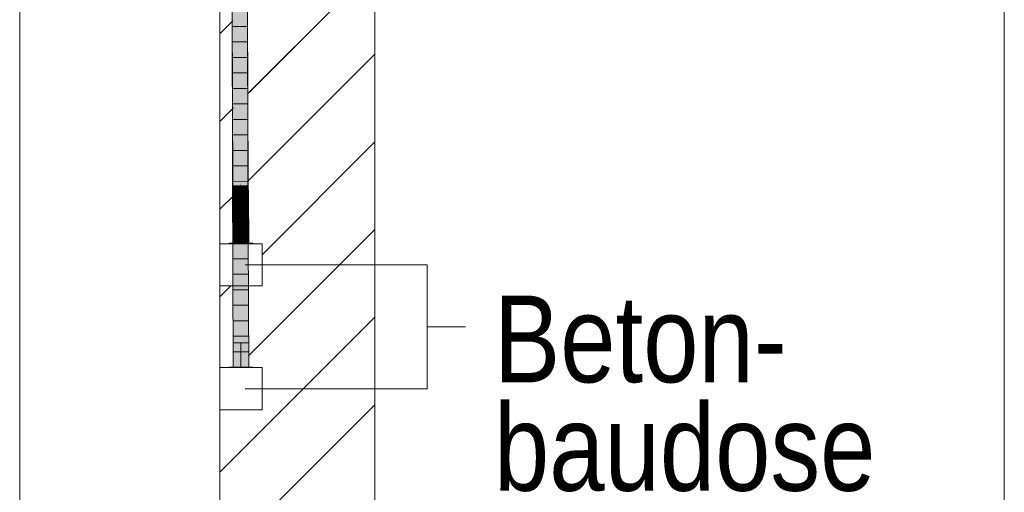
# Model space of a CAD drawing. Extents: x -620 to 300, y 62 to 1162.
# Tile 286 of 307: x 172 to 188, y 1010 to 1018. Entities that reach past the tile are written whole.
import ezdxf
from ezdxf.lldxf.tags import DXFTag

# ---------------------------------------------------------------- set-up
doc = ezdxf.new("R2010")
doc.units = 0
doc.layers.get('0').update_dxf_attribs({"lineweight": 13})
for name, color, linetype, lineweight, true_color in [('E_Betonbaudose', 1, 'Continuous', 13, 0xff0000), ('E_Detail_Beschriftung', 7, 'Continuous', 13, 0x009900), ('E_Detail_Wandschraffur', 7, 'Continuous', 5, 0xc0c0c0), ('E_Leerrohr 25-A06G955E8I', 7, 'Continuous', 9, 0xff8000), ('E_Leerrohr 25-Shading', 7, 'Continuous', 9, 0xff8000)]:
    doc.layers.add(name, color=color, linetype=linetype, lineweight=lineweight, true_color=true_color)
doc.layers.add('E_Detail_Linie_Text_Bem', color=7, linetype='Continuous', lineweight=13)
doc.styles.get("Standard").update_dxf_attribs({"font": 'ARIALN.TTF'})
tags = doc.linetypes.add('fein_strichliert', pattern=[4, 1, -2, 1]).pattern_tags.tags
tags[8:9] = [DXFTag(74, 4), DXFTag(75, 0), DXFTag(340, '0'), DXFTag(46, 0.0), DXFTag(50, 0.0), DXFTag(44, 0.0), DXFTag(45, 0.0)]
tags[6:7] = [DXFTag(74, 4), DXFTag(75, 0), DXFTag(340, '0'), DXFTag(46, 0.0), DXFTag(50, 0.0), DXFTag(44, 0.0), DXFTag(45, 0.0)]
tags[4:5] = [DXFTag(74, 4), DXFTag(75, 0), DXFTag(340, '0'), DXFTag(46, 0.0), DXFTag(50, 0.0), DXFTag(44, 0.0), DXFTag(45, 0.0)]
tags = doc.linetypes.add('fein_strichliert-A06G955H8I', pattern=[4, 1, -2, 1]).pattern_tags.tags
tags[8:9] = [DXFTag(74, 4), DXFTag(75, 0), DXFTag(340, '0'), DXFTag(46, 0.0), DXFTag(50, 0.0), DXFTag(44, 0.0), DXFTag(45, 0.0)]
tags[6:7] = [DXFTag(74, 4), DXFTag(75, 0), DXFTag(340, '0'), DXFTag(46, 0.0), DXFTag(50, 0.0), DXFTag(44, 0.0), DXFTag(45, 0.0)]
tags[4:5] = [DXFTag(74, 4), DXFTag(75, 0), DXFTag(340, '0'), DXFTag(46, 0.0), DXFTag(50, 0.0), DXFTag(44, 0.0), DXFTag(45, 0.0)]
tags = doc.linetypes.add('STRICHPUNKT2-A06G955F8I', pattern=[12.7, 6.35, -3.175, 0, -3.175]).pattern_tags.tags
tags[10:11] = [DXFTag(74, 4), DXFTag(75, 0), DXFTag(340, '0'), DXFTag(46, 0.0), DXFTag(50, 0.0), DXFTag(44, 0.0), DXFTag(45, 0.0)]
tags[8:9] = [DXFTag(74, 4), DXFTag(75, 0), DXFTag(340, '0'), DXFTag(46, 0.0), DXFTag(50, 0.0), DXFTag(44, 0.0), DXFTag(45, 0.0)]
tags[6:7] = [DXFTag(74, 4), DXFTag(75, 0), DXFTag(340, '0'), DXFTag(46, 0.0), DXFTag(50, 0.0), DXFTag(44, 0.0), DXFTag(45, 0.0)]
tags[4:5] = [DXFTag(74, 4), DXFTag(75, 0), DXFTag(340, '0'), DXFTag(46, 0.0), DXFTag(50, 0.0), DXFTag(44, 0.0), DXFTag(45, 0.0)]

# ---------------------------------------------------------------- blocks, each defined once
blk = doc.blocks.new('Shading-A06G94V18I', base_point=(243.334, 864.505))
at = {"layer": 'E_Leerrohr 25-Shading', "color": 43, "true_color": 0xd7ab7f}
for points in [[(175.915, 1018.399), (175.881, 1018.399), (175.918, 1017.071), (175.901, 1017.07)], [(175.901, 1017.07), (175.881, 1018.399), (175.883, 1017.07)], [(175.915, 1018.399), (175.918, 1017.355), (175.918, 1018.399), (175.919, 1017.355)], [(176.096, 1017.357), (176.095, 1018.134), (176.094, 1018.398), (176.095, 1018.398)], [(176.096, 1017.357), (176.097, 1017.357), (176.095, 1018.398), (176.097, 1018.398)], [(176.11, 1017.073), (176.119, 1018.397), (176.097, 1017.073), (176.097, 1018.398)], [(176.122, 1017.073), (176.119, 1018.397), (176.11, 1017.073)], [(176.119, 1018.397), (176.122, 1017.073), (176.131, 1018.397), (176.133, 1017.073)], [(175.879, 1018.134), (175.892, 1015.274), (175.921, 1016.894), (175.929, 1015.275)], [(175.879, 1018.134), (175.921, 1016.894), (175.911, 1018.134)], [(175.921, 1016.894), (175.915, 1018.134), (175.911, 1018.134)], [(176.094, 1018.134), (176.092, 1018.134), (176.106, 1015.289)], [(176.115, 1018.134), (176.094, 1018.134), (176.106, 1015.275), (176.106, 1015.289)], [(176.115, 1018.134), (176.106, 1015.275), (176.139, 1015.276)], [(176.139, 1015.276), (176.142, 1015.276), (176.115, 1018.134), (176.129, 1018.134)], [(175.918, 1017.355), (175.921, 1015.661), (175.919, 1017.355)], [(176.096, 1017.357), (176.097, 1016.349), (176.097, 1017.357)], [(175.921, 1015.661), (175.901, 1017.07), (175.885, 1015.451), (175.883, 1017.07)], [(175.901, 1017.07), (175.921, 1015.661), (175.918, 1017.071)], [(176.098, 1015.452), (176.11, 1017.073), (176.097, 1016.349), (176.097, 1017.073)], [(176.126, 1015.452), (176.122, 1017.073), (176.098, 1015.452), (176.11, 1017.073)], [(176.122, 1017.073), (176.126, 1015.452), (176.133, 1017.073), (176.135, 1015.452)], [(175.921, 1015.661), (175.885, 1015.451), (175.922, 1015.451)], [(175.898, 1012.338), (175.935, 1012.338), (175.885, 1015.451), (175.922, 1015.451)], [(176.098, 1015.452), (176.111, 1012.338), (176.126, 1015.452), (176.148, 1012.338)], [(176.148, 1012.338), (176.135, 1015.452), (176.126, 1015.452)], [(175.894, 1015.119), (175.93, 1015.119), (175.892, 1015.274), (175.929, 1015.275)], [(176.106, 1015.275), (176.107, 1015.12), (176.139, 1015.276), (176.141, 1015.121)], [(176.107, 1015.12), (176.108, 1014.964), (176.141, 1015.121), (176.143, 1014.965)], [(176.141, 1015.121), (176.144, 1015.121), (176.139, 1015.276), (176.142, 1015.276)], [(176.143, 1014.965), (176.145, 1014.965), (176.141, 1015.121), (176.144, 1015.121)], [(175.895, 1014.963), (175.932, 1014.963), (175.894, 1015.119), (175.93, 1015.119)], [(175.896, 1014.807), (175.933, 1014.807), (175.895, 1014.963), (175.932, 1014.963)], [(176.108, 1014.964), (176.11, 1014.808), (176.143, 1014.965), (176.145, 1014.808)], [(176.145, 1014.808), (176.146, 1014.808), (176.143, 1014.965), (176.145, 1014.965)], [(175.897, 1014.651), (175.934, 1014.651), (175.896, 1014.807), (175.933, 1014.807)], [(176.11, 1014.808), (176.11, 1014.652), (176.145, 1014.808), (176.146, 1014.652)], [(176.146, 1014.652), (176.147, 1014.652), (176.145, 1014.808), (176.146, 1014.808)], [(175.898, 1014.494), (175.934, 1014.494), (175.897, 1014.651), (175.934, 1014.651)], [(176.111, 1014.495), (176.148, 1014.495), (176.11, 1014.652), (176.147, 1014.652)], [(175.898, 1014.338), (175.935, 1014.338), (175.898, 1014.494), (175.934, 1014.494)], [(176.111, 1014.338), (176.148, 1014.338), (176.111, 1014.495), (176.148, 1014.495)]]:
    blk.add_solid(points, dxfattribs=at)
at = {"layer": 'E_Leerrohr 25-Shading', "color": 31, "true_color": 0xfabd7f}
for points in [[(175.924, 1018.399), (175.918, 1018.399), (175.922, 1016.769), (175.919, 1017.355)], [(175.934, 1016.082), (175.931, 1018.399), (175.922, 1016.666), (175.924, 1018.399)], [(176.003, 1018.398), (175.931, 1018.399), (176.003, 1018.311), (175.934, 1016.082)], [(176.01, 1015.451), (176.003, 1018.311), (175.935, 1015.451), (175.934, 1016.082)], [(176.003, 1018.311), (176.01, 1015.451), (176.008, 1017.072)], [(176.008, 1017.072), (176.006, 1018.398), (176.005, 1017.968), (176.006, 1018.389)], [(176.018, 1018.398), (176.006, 1018.398), (176.018, 1017.072), (176.008, 1017.072)], [(176.034, 1017.356), (176.035, 1018.398), (176.018, 1017.356), (176.018, 1018.398)], [(176.094, 1018.398), (176.035, 1018.398), (176.07, 1017.357), (176.034, 1017.356)], [(176.096, 1017.357), (176.094, 1018.398), (176.07, 1017.357)], [(175.915, 1018.134), (175.921, 1016.894), (175.925, 1018.134)], [(175.925, 1018.134), (175.921, 1016.894), (175.932, 1018.134), (175.933, 1017.066)], [(175.933, 1017.066), (176.004, 1018.134), (175.932, 1018.134)], [(176.007, 1017.356), (176.004, 1018.134), (175.952, 1017.356)], [(176.004, 1018.134), (176.017, 1015.275), (176.017, 1018.134), (176.021, 1015.275)], [(176.017, 1018.134), (176.021, 1015.275), (176.036, 1018.134), (176.027, 1015.275)], [(176.027, 1015.275), (176.106, 1015.275), (176.036, 1018.134), (176.092, 1018.134)], [(175.919, 1017.355), (175.921, 1015.661), (175.922, 1016.769)], [(175.933, 1017.066), (176.014, 1015.357), (175.952, 1017.356), (176.007, 1017.356)], [(176.014, 1015.357), (176.017, 1015.275), (176.007, 1017.356)], [(176.033, 1016.544), (176.034, 1017.356), (176.019, 1016.544), (176.018, 1017.356)], [(176.034, 1017.356), (176.033, 1016.348), (176.096, 1017.357), (176.097, 1016.349)], [(175.933, 1017.066), (175.921, 1016.894), (175.934, 1015.275), (175.929, 1015.275)], [(175.934, 1015.275), (176.014, 1015.275), (175.933, 1017.066), (176.014, 1015.357)], [(176.016, 1015.451), (176.013, 1017.072), (176.009, 1016.348), (176.008, 1017.072)], [(176.018, 1017.072), (176.013, 1017.072), (176.019, 1015.451), (176.016, 1015.451)], [(175.922, 1016.666), (175.921, 1015.661), (175.928, 1015.867)], [(175.934, 1016.082), (175.922, 1016.666), (175.928, 1015.867)], [(176.019, 1016.544), (176.019, 1015.451), (176.033, 1016.544), (176.032, 1015.451)], [(176.016, 1015.451), (176.009, 1016.348), (176.013, 1015.451)], [(176.009, 1016.348), (176.01, 1015.451), (176.013, 1015.451)], [(176.033, 1016.348), (176.032, 1015.451), (176.097, 1016.349), (176.098, 1015.452)], [(175.935, 1015.451), (175.934, 1016.082), (175.93, 1015.451), (175.928, 1015.867)], [(175.928, 1015.867), (175.921, 1015.661), (175.93, 1015.451), (175.922, 1015.451)], [(175.93, 1015.451), (175.922, 1015.451), (175.938, 1012.338), (175.935, 1012.338)], [(175.935, 1015.451), (175.93, 1015.451), (175.936, 1014.563)], [(175.93, 1015.451), (175.938, 1012.338), (175.936, 1014.563)], [(175.938, 1012.338), (176.023, 1012.338), (175.935, 1015.451), (176.01, 1015.451)], [(176.022, 1013.248), (176.018, 1014.665), (176.01, 1015.451), (176.013, 1015.451)], [(176.022, 1013.248), (176.01, 1015.451), (176.023, 1012.338)], [(176.018, 1014.665), (176.016, 1015.451), (176.013, 1015.451)], [(176.019, 1015.451), (176.016, 1015.451), (176.022, 1013.248)], [(176.019, 1015.451), (176.023, 1012.338), (176.032, 1015.451)], [(176.032, 1015.451), (176.023, 1012.338), (176.098, 1015.452), (176.101, 1012.338)], [(176.101, 1012.338), (176.111, 1012.338), (176.098, 1015.452)], [(176.014, 1015.275), (176.017, 1015.275), (176.014, 1015.357)], [(175.929, 1015.275), (175.93, 1015.119), (175.934, 1015.275), (175.934, 1015.119)], [(175.934, 1015.119), (176.019, 1015.12), (175.934, 1015.275), (176.017, 1015.275)], [(176.017, 1015.275), (176.019, 1015.12), (176.021, 1015.275), (176.022, 1015.12)], [(176.021, 1015.275), (176.022, 1015.12), (176.027, 1015.275), (176.026, 1015.12)], [(176.026, 1015.12), (176.107, 1015.12), (176.027, 1015.275), (176.106, 1015.275)], [(175.93, 1015.119), (175.932, 1014.963), (175.934, 1015.119), (175.934, 1014.963)], [(175.932, 1014.963), (175.933, 1014.807), (175.934, 1014.963), (175.934, 1014.807)], [(175.934, 1014.963), (176.02, 1014.964), (175.934, 1015.119), (176.019, 1015.12)], [(175.934, 1014.807), (176.021, 1014.807), (175.934, 1014.963), (176.02, 1014.964)], [(176.019, 1015.12), (176.02, 1014.964), (176.022, 1015.12), (176.022, 1014.964)], [(176.02, 1014.964), (176.021, 1014.807), (176.022, 1014.964), (176.022, 1014.808)], [(176.022, 1015.12), (176.022, 1014.964), (176.026, 1015.12), (176.025, 1014.964)], [(176.022, 1014.964), (176.022, 1014.808), (176.025, 1014.964), (176.024, 1014.808)], [(176.024, 1014.808), (176.11, 1014.808), (176.025, 1014.964), (176.108, 1014.964)], [(176.025, 1014.964), (176.108, 1014.964), (176.026, 1015.12), (176.107, 1015.12)], [(175.933, 1014.807), (175.934, 1014.651), (175.934, 1014.807), (175.934, 1014.651)], [(175.934, 1014.651), (176.022, 1014.651), (175.934, 1014.807), (176.021, 1014.807)], [(176.021, 1014.807), (176.022, 1014.651), (176.022, 1014.808), (176.023, 1014.651)], [(176.023, 1014.651), (176.11, 1014.652), (176.022, 1014.808), (176.11, 1014.808)], [(175.934, 1014.494), (176.023, 1014.495), (175.934, 1014.651), (176.022, 1014.651)], [(176.023, 1014.495), (176.111, 1014.495), (176.022, 1014.651), (176.11, 1014.652)], [(175.935, 1014.338), (176.023, 1014.338), (175.934, 1014.494), (176.023, 1014.495)], [(176.023, 1014.338), (176.111, 1014.338), (176.023, 1014.495), (176.111, 1014.495)]]:
    blk.add_solid(points, dxfattribs=at)
at = {"layer": 'E_Leerrohr 25-Shading', "color": 31, "true_color": 0xecb67f}
for points in [[(176.023, 1014.732), (175.898, 1014.732), (176.023, 1014.338), (175.898, 1014.338)], [(176.148, 1014.732), (176.023, 1014.732), (176.148, 1014.338), (176.023, 1014.338)], [(176.023, 1014.338), (175.833, 1014.338), (176.023, 1014.332), (175.833, 1014.332)], [(176.055, 1014.338), (176.023, 1014.338), (176.055, 1014.332), (176.023, 1014.332)], [(176.213, 1014.332), (176.213, 1014.338), (176.055, 1014.332), (176.055, 1014.338)], [(176.023, 1012.732), (175.898, 1012.732), (176.023, 1012.338), (175.898, 1012.338)], [(176.148, 1012.732), (176.023, 1012.732), (176.148, 1012.338), (176.023, 1012.338)], [(176.023, 1012.338), (175.833, 1012.338), (176.023, 1012.332), (175.833, 1012.332)], [(176.055, 1012.338), (176.023, 1012.338), (176.055, 1012.332), (176.023, 1012.332)], [(176.213, 1012.332), (176.213, 1012.338), (176.055, 1012.332), (176.055, 1012.338)]]:
    blk.add_solid(points, dxfattribs=at)
blk = doc.blocks.new('Referenz-A06G955I8I')
at = {"layer": 'E_Betonbaudose', "linetype": 'Continuous', "ltscale": 0.13}
for p, q in [((175.683, 1013.652), (175.683, 1014.332)), ((175.683, 1014.332), (176.363, 1014.332)), ((176.363, 1014.332), (176.363, 1013.652)), ((176.363, 1013.652), (175.683, 1013.652)), ((175.683, 1011.652), (175.683, 1012.332)), ((175.683, 1012.332), (176.363, 1012.332)), ((176.363, 1012.332), (176.363, 1011.652)), ((176.363, 1011.652), (175.683, 1011.652))]:
    blk.add_line(p, q, dxfattribs=at)
at = {"layer": 'E_Detail_Linie_Text_Bem', "linetype": 'fein_strichliert-A06G955H8I', "ltscale": 0.65}
for p, q in [((188.336, 994.103), (188.336, 1055.42)), ((172.455, 995.184), (172.455, 1048.064))]:
    blk.add_line(p, q, dxfattribs=at)
at = {"layer": 'E_Detail_Linie_Text_Bem', "linetype": 'Continuous', "ltscale": 0.13}
for p, q in [((178.183, 1035.992), (178.183, 995.992)), ((175.683, 995.992), (175.683, 1023.992))]:
    blk.add_line(p, q, dxfattribs=at)
at = {"layer": 'E_Detail_Linie_Text_Bem', "color": 0, "linetype": 'Continuous', "ltscale": 0.13}
for p, q in [((176.089, 1013.992), (179.027, 1013.992)), ((179.027, 1011.992), (179.027, 1013.992)), ((179.027, 1012.992), (179.646, 1012.992)), ((176.089, 1011.992), (179.027, 1011.992))]:
    blk.add_line(p, q, dxfattribs=at)
at = {"layer": 'E_Detail_Wandschraffur', "linetype": 'ByBlock', "ltscale": 0.13}
for p, q in [((176.135, 1016.756), (178.183, 1018.804)), ((176.159, 1016.78), (178.183, 1018.804)), ((175.683, 1016.304), (175.905, 1016.526)), ((176.363, 1014.155), (178.183, 1015.975)), ((176.363, 1014.155), (178.183, 1015.975)), ((175.683, 1013.475), (175.86, 1013.652)), ((175.683, 1010.647), (178.183, 1013.147))]:
    blk.add_line(p, q, dxfattribs=at)
at = {"layer": 'E_Detail_Wandschraffur', "linetype": 'fein_strichliert', "ltscale": 0.13}
for p, q in [((175.683, 1017.718), (175.893, 1017.928)), ((176.142, 1015.349), (178.183, 1017.39)), ((176.148, 1015.355), (178.183, 1017.39)), ((175.683, 1014.89), (175.917, 1015.123)), ((176.143, 1012.521), (178.183, 1014.561)), ((177.614, 1013.992), (178.183, 1014.561)), ((175.683, 1009.233), (178.183, 1011.733))]:
    blk.add_line(p, q, dxfattribs=at)
at = {"layer": 'E_Leerrohr 25-A06G955E8I', "linetype": 'Continuous', "ltscale": 0.13}
for p, q in [((175.885, 1015.451), (175.881, 1018.399)), ((176.135, 1015.452), (176.131, 1018.397)), ((175.892, 1015.274), (175.879, 1018.134)), ((176.142, 1015.276), (176.129, 1018.134)), ((176.123, 1017.838), (175.888, 1017.838)), ((176.124, 1017.838), (175.889, 1017.839)), ((176.124, 1017.588), (175.889, 1017.588)), ((176.125, 1017.588), (175.89, 1017.589)), ((176.125, 1017.338), (175.89, 1017.339)), ((176.125, 1017.338), (175.89, 1017.338)), ((176.125, 1017.088), (175.89, 1017.089)), ((176.126, 1017.089), (175.891, 1017.088)), ((176.126, 1016.838), (175.891, 1016.839)), ((176.127, 1016.839), (175.892, 1016.838)), ((176.126, 1016.588), (175.891, 1016.589)), ((176.129, 1016.589), (175.894, 1016.588)), ((176.126, 1016.338), (175.891, 1016.339)), ((176.13, 1016.339), (175.895, 1016.338)), ((176.127, 1016.088), (175.892, 1016.088)), ((176.131, 1016.089), (175.896, 1016.088)), ((176.127, 1015.839), (175.892, 1015.838)), ((176.132, 1015.839), (175.897, 1015.838)), ((175.898, 1012.338), (175.885, 1015.451)), ((176.127, 1015.589), (175.892, 1015.588)), ((176.133, 1015.589), (175.898, 1015.588)), ((176.148, 1012.338), (176.135, 1015.452)), ((176.128, 1015.339), (175.893, 1015.338)), ((176.135, 1015.339), (175.9, 1015.338)), ((175.894, 1015.119), (175.892, 1015.274)), ((176.144, 1015.121), (176.142, 1015.276)), ((176.145, 1014.965), (176.144, 1015.121)), ((175.895, 1014.963), (175.894, 1015.119)), ((176.129, 1015.089), (175.894, 1015.088)), ((175.896, 1014.807), (175.895, 1014.963)), ((176.136, 1015.089), (175.901, 1015.087)), ((176.146, 1014.808), (176.145, 1014.965)), ((176.13, 1014.839), (175.895, 1014.838)), ((175.897, 1014.65), (175.896, 1014.807)), ((176.138, 1014.839), (175.903, 1014.838)), ((176.147, 1014.652), (176.146, 1014.808)), ((175.898, 1014.494), (175.897, 1014.65)), ((175.898, 1014.732), (175.898, 1014.338)), ((175.971, 1014.732), (175.898, 1014.732)), ((176.075, 1014.732), (175.971, 1014.732)), ((176.148, 1014.732), (176.075, 1014.732)), ((176.148, 1014.495), (176.147, 1014.652)), ((176.148, 1014.338), (176.148, 1014.732)), ((176.131, 1014.589), (175.896, 1014.588)), ((175.898, 1014.338), (175.898, 1014.494)), ((176.14, 1014.589), (175.905, 1014.588)), ((176.148, 1014.338), (176.148, 1014.495)), ((175.833, 1014.338), (175.833, 1014.332)), ((175.944, 1014.338), (175.833, 1014.338)), ((175.944, 1014.332), (175.833, 1014.332)), ((176.132, 1014.339), (175.897, 1014.338)), ((175.971, 1014.338), (175.898, 1014.338)), ((176.148, 1014.338), (175.898, 1014.338)), ((176.102, 1014.338), (175.944, 1014.338)), ((176.102, 1014.332), (175.944, 1014.332)), ((176.075, 1014.338), (175.971, 1014.338)), ((176.148, 1014.338), (176.075, 1014.338)), ((176.213, 1014.338), (176.102, 1014.338)), ((176.213, 1014.332), (176.102, 1014.332)), ((176.213, 1014.332), (176.213, 1014.338)), ((176.133, 1014.089), (175.898, 1014.088)), ((176.134, 1013.839), (175.899, 1013.838)), ((176.135, 1013.589), (175.9, 1013.588)), ((176.136, 1013.339), (175.901, 1013.338)), ((176.137, 1013.089), (175.902, 1013.088)), ((176.138, 1012.838), (175.903, 1012.838)), ((175.898, 1012.732), (175.898, 1012.338)), ((175.971, 1012.732), (175.898, 1012.732)), ((176.139, 1012.588), (175.904, 1012.588)), ((176.075, 1012.732), (175.971, 1012.732)), ((176.148, 1012.732), (176.075, 1012.732)), ((176.148, 1012.338), (176.148, 1012.732)), ((175.833, 1012.338), (175.833, 1012.332)), ((175.944, 1012.338), (175.833, 1012.338)), ((175.944, 1012.332), (175.833, 1012.332)), ((175.971, 1012.338), (175.898, 1012.338)), ((176.148, 1012.338), (175.898, 1012.338)), ((176.102, 1012.338), (175.944, 1012.338)), ((176.102, 1012.332), (175.944, 1012.332)), ((176.075, 1012.338), (175.971, 1012.338)), ((176.148, 1012.338), (176.075, 1012.338)), ((176.213, 1012.338), (176.102, 1012.338)), ((176.213, 1012.332), (176.102, 1012.332)), ((176.213, 1012.332), (176.213, 1012.338))]:
    blk.add_line(p, q, dxfattribs=at)
at = {"layer": 'E_Leerrohr 25-A06G955E8I', "linetype": 'STRICHPUNKT2-A06G955F8I', "lineweight": 5, "ltscale": 0.13}
for p, q in [((176.023, 1014.338), (176.023, 1014.732)), ((176.023, 1012.338), (176.023, 1012.732))]:
    blk.add_line(p, q, dxfattribs=at)
at = {"layer": 'E_Detail_Beschriftung', "linetype": 'Continuous', "ltscale": 0.13, "char_height": 1.4, "attachment_point": 1}
for s, insert in [('{\\fArial Narrow;Beton-}', (180.104, 1013.495)), ('{\\fArial Narrow;baudose}', (180.104, 1011.745))]:
    blk.add_mtext(s, dxfattribs=dict(at, insert=insert))

msp = doc.modelspace()

# ---------------------------------------------------------------- block references
at = {"color": 8, "lineweight": 25, "ltscale": 0.25, "true_color": 0x808080}
msp.add_blockref('Referenz-A06G955I8I', (0, 0), dxfattribs=at)
msp.add_blockref('Shading-A06G94V18I', (243.334, 864.505))

doc.saveas('drawing.dxf')
